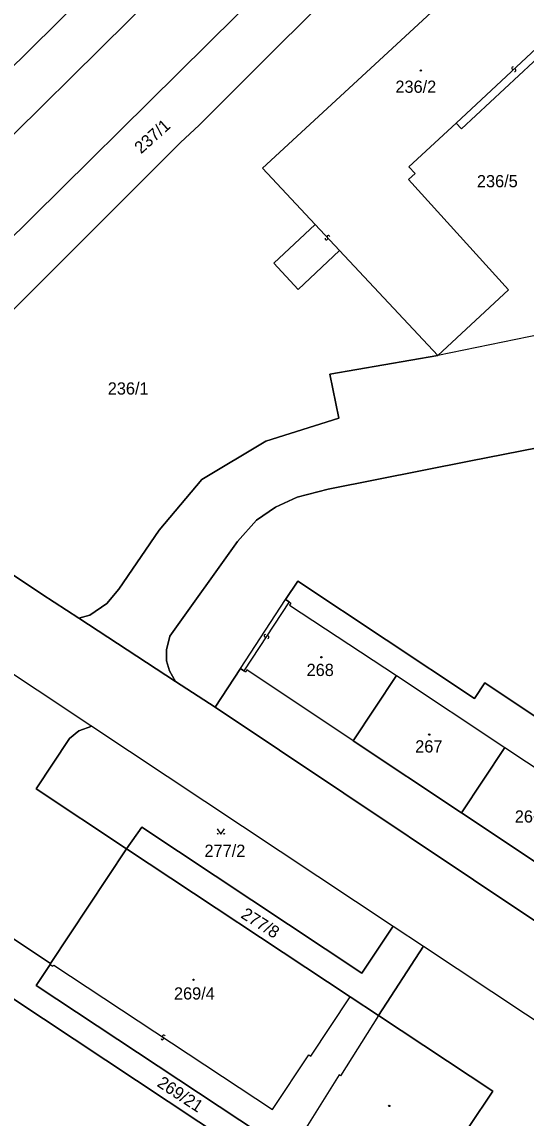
# Model space of a CAD drawing. Extents: x -598233 to -596890, y -1157848 to -1156431.
# Drawn here: x -597071.6 to -597001.4, y -1157143.3 to -1156990.7 of the extents above; entities that cross this region are included whole.
import ezdxf

# ---------------------------------------------------------------- set-up
doc = ezdxf.new("R2010")
doc.units = 0
for name, color, linetype in [('Level 1', 7, 'Continuous'), ('Level 13', 7, 'Continuous'), ('Level 3', 7, 'Continuous'), ('Level 4', 7, 'Continuous'), ('Level 5', 7, 'Continuous'), ('Level 57', 7, 'Continuous'), ('Level 60', 7, 'Continuous'), ('Vrstva 60', 7, 'Continuous')]:
    doc.layers.add(name, color=color, linetype=linetype)

msp = doc.modelspace()

# ---------------------------------------------------------------- linework, layer by layer
at = {"layer": 'Level 1'}
for points in [[(-597031.87, -1156956.4), (-597115.9, -1157039.29), (-597153.51, -1157088.92)], [(-597096.6, -1157054.52), (-597097.75, -1157051.05), (-597097.38, -1157046.23), (-597094.5, -1157041.87), (-597025.43, -1156973.6), (-597009.6, -1156956.63)], [(-597092.97, -1157050.83), (-597049.52, -1157007.45), (-597046.91, -1157005.02), (-597021.48, -1156979.61), (-597001.55, -1156958.44)], [(-597127.01, -1157063), (-597116.64, -1157050.56), (-597100.6, -1157033.78), (-597032.81, -1156966.81), (-597027.34, -1156960.98)], [(-597004.35, -1156979.83), (-597038.09, -1157011.03), (-597030.77, -1157018.85)], [(-597011.15, -1157004.74), (-597010.4, -1157005.55), (-596994.42, -1156990.68)], [(-597013.66, -1157037.13), (-597003.82, -1157027.96), (-597017.78, -1157012.61), (-597016.85, -1157011.75), (-597017.7, -1157010.84), (-597011.15, -1157004.74)], [(-597027.36, -1157022.5), (-597033.13, -1157027.9), (-597036.54, -1157024.25), (-597030.77, -1157018.85)], [(-597027.36, -1157022.5), (-597013.66, -1157037.13)], [(-596995.57, -1157033.4), (-597013.66, -1157037.13)], [(-597013.66, -1157037.13), (-597028.74, -1157039.7), (-597027.46, -1157045.82), (-597037.64, -1157049.05), (-597046.56, -1157054.39), (-597052.5, -1157061.43), (-597058.12, -1157069.66), (-597059.78, -1157071.65), (-597062.16, -1157073.25), (-597063.68, -1157073.69)], [(-596983.76, -1157046.8), (-597009.07, -1157051.79), (-597028.96, -1157055.74), (-597033.29, -1157056.85), (-597036.27, -1157058.22), (-597038.93, -1157060.02), (-597041.59, -1157062.99), (-597051.01, -1157076.19), (-597051.45, -1157078.1), (-597051.48, -1157079.62), (-597051.07, -1157081.04), (-597050.21, -1157082.49)], [(-597092.97, -1157050.83), (-597093.27, -1157052.27), (-597092.93, -1157053.79), (-597092.1, -1157054.86), (-597068.84, -1157070.32), (-597063.68, -1157073.69)], [(-597104.95, -1157062.99), (-597103.39, -1157062.6), (-597101.63, -1157062.74), (-597100.12, -1157063.33), (-597061.86, -1157088.7)], [(-597034.89, -1157071.1), (-597033.19, -1157068.51), (-597008.59, -1157084.87), (-597007.15, -1157082.71), (-596997.22, -1157089.31), (-596998.66, -1157091.47), (-596962.96, -1157115.21), (-596961.52, -1157113.04), (-596950.36, -1157120.46), (-596951.8, -1157122.63), (-596917.63, -1157145.35), (-596916.19, -1157143.18), (-596906.35, -1157149.73), (-596907.79, -1157151.89), (-596890.46, -1157163.41)], [(-597041.18, -1157080.71), (-597034.89, -1157071.1)], [(-597034.39, -1157071.43), (-597034.89, -1157071.1)], [(-597034.39, -1157071.43), (-597034.16, -1157071.58), (-597034.34, -1157071.86), (-597019.46, -1157081.69)], [(-597063.68, -1157073.69), (-597050.21, -1157082.49)], [(-597041.18, -1157080.71), (-597044.7, -1157086.09)], [(-597041.18, -1157080.71), (-597040.68, -1157081.04)], [(-597025.46, -1157090.76), (-597040.26, -1157080.9), (-597040.45, -1157081.19), (-597040.68, -1157081.04)], [(-597050.21, -1157082.49), (-597044.7, -1157086.09)], [(-597019.46, -1157081.69), (-597025.46, -1157090.76)], [(-597019.46, -1157081.69), (-597004.34, -1157091.69)], [(-597044.7, -1157086.09), (-596990.78, -1157122.09), (-596987.1, -1157124.46), (-596975.69, -1157132.12), (-596972.06, -1157134.49), (-596960.71, -1157142.07), (-596957.18, -1157144.4), (-596941.95, -1157154.54), (-596930.62, -1157161.99), (-596926.89, -1157164.35), (-596915.53, -1157172.01), (-596911.77, -1157174.3), (-596900.32, -1157182.05), (-596896.62, -1157184.34), (-596890.46, -1157188.48)], [(-597057.02, -1157105.79), (-597069.63, -1157097.45), (-597064.99, -1157090.43), (-597063.66, -1157089.37), (-597061.86, -1157088.7)], [(-597061.86, -1157088.7), (-597019.89, -1157116.55)], [(-597025.46, -1157090.76), (-597010.37, -1157100.8)], [(-597010.37, -1157100.8), (-597004.34, -1157091.69)], [(-597004.34, -1157091.69), (-596989.27, -1157101.66)], [(-597010.37, -1157100.8), (-596995.26, -1157110.86)], [(-597057.02, -1157105.79), (-597054.91, -1157102.8), (-597024.25, -1157123.1), (-597019.89, -1157116.55)], [(-597057.02, -1157105.79), (-597067.61, -1157121.79)], [(-597057.02, -1157105.79), (-597025.9, -1157126.39)], [(-597019.89, -1157116.55), (-597015.67, -1157119.34)], [(-597073.46, -1157117.86), (-597067.61, -1157121.79)], [(-597015.67, -1157119.34), (-597021.96, -1157129)], [(-597015.67, -1157119.34), (-596991.95, -1157135.08)], [(-597067.67, -1157121.89), (-597069.62, -1157124.83), (-597018.67, -1157158.53)], [(-597067.61, -1157121.79), (-597067.67, -1157121.89)], [(-597020.94, -1157161.09), (-597077.35, -1157123.74)], [(-597025.9, -1157126.39), (-597021.96, -1157129)], [(-597009.31, -1157144.49), (-597006, -1157139.54), (-597021.96, -1157129)]]:
    msp.add_lwpolyline(points, dxfattribs=at)
at = {"layer": 'Level 13'}
for centre, start, end in [((-597003.22, -1156997.11), 80.3076, 312.4056), ((-597002.98, -1156997.39), 260.0931, 132.6831), ((-597028.92, -1157020.56), 350.4257, 222.5237), ((-597029.2, -1157020.81), 170.2113, 42.8013), ((-597037.69, -1157076.13), 93.9525, 326.5425), ((-597037.39, -1157076.33), 274.1669, 146.2649), ((-597051.85, -1157131.91), 3.9264, 236.0244), ((-597052.05, -1157132.21), 183.712, 56.302)]:
    msp.add_arc(centre, 0.184, start, end, dxfattribs=at)
at = {"layer": 'Level 3'}
for points in [[(-597011.15, -1157004.74), (-596995.06, -1156989.77)], [(-597030.77, -1157018.85), (-597027.36, -1157022.5)], [(-597034.39, -1157071.43), (-597040.68, -1157081.04)], [(-597067.67, -1157121.89), (-597067.28, -1157122.15), (-597067.18, -1157122), (-597036.72, -1157142.12), (-597031.64, -1157134.49), (-597031.37, -1157134.66), (-597025.9, -1157126.39)], [(-597021.96, -1157129), (-597027.23, -1157137.41), (-597027.44, -1157137.28), (-597032.28, -1157145.09), (-597016.82, -1157155.32), (-597016.92, -1157155.47), (-597016.72, -1157155.61)]]:
    msp.add_lwpolyline(points, dxfattribs=at)
at = {"layer": 'Level 5'}
msp.add_lwpolyline([(-597044.39, -1157103), (-597043.89, -1157103.75), (-597043.39, -1157103)], dxfattribs=at)
for centre, radius in [((-597016.05, -1156997.44), 0.09), ((-597016.05, -1156997.44), 0.0521), ((-597029.9, -1157079.13), 0.09), ((-597029.9, -1157079.13), 0.0521), ((-597014.88, -1157089.89), 0.09), ((-597014.88, -1157089.89), 0.0521), ((-597044.34, -1157103.7), 0.05), ((-597043.44, -1157103.7), 0.05), ((-597047.71, -1157124.03), 0.09), ((-597047.71, -1157124.03), 0.0521), ((-597020.44, -1157141.6), 0.09), ((-597020.44, -1157141.6), 0.0521)]:
    msp.add_circle(centre, radius, dxfattribs=at)
at = {"layer": 'Level 60'}
for points in [[(-597032.81, -1156966.81), (-597100.6, -1157033.78), (-597116.64, -1157050.56), (-597127.01, -1157063), (-597153.51, -1157088.92), (-597115.9, -1157039.29), (-597031.87, -1156956.4), (-597027.34, -1156960.98)], [(-597049.52, -1157007.45), (-597092.97, -1157050.83), (-597096.6, -1157054.52), (-597097.75, -1157051.05), (-597097.38, -1157046.23), (-597094.5, -1157041.87), (-597025.43, -1156973.6), (-597009.6, -1156956.63), (-597001.55, -1156958.44), (-597021.48, -1156979.61), (-597046.91, -1157005.02)], [(-597038.09, -1157011.03), (-597004.35, -1156979.83), (-596995.06, -1156989.77), (-596994.82, -1156990.03), (-596994.93, -1156990.13), (-596994.42, -1156990.68), (-597010.4, -1157005.55), (-597011.15, -1157004.74), (-597017.7, -1157010.84), (-597016.85, -1157011.75), (-597017.78, -1157012.61), (-597003.82, -1157027.96), (-597013.66, -1157037.13), (-597027.36, -1157022.5), (-597033.13, -1157027.9), (-597036.54, -1157024.25), (-597030.77, -1157018.85)], [(-596982.05, -1157003.83), (-596983.96, -1157005.59), (-596988.54, -1157000.73), (-596989.95, -1157000.69), (-596997.88, -1157007.88), (-596994.74, -1157011.7), (-596994.53, -1157014.13), (-596996.08, -1157017.51), (-596998.54, -1157020.88), (-596999.67, -1157022.63), (-596999.57, -1157024.56), (-596998.05, -1157030.87), (-596997.13, -1157032.32), (-596995.57, -1157033.4), (-597013.66, -1157037.13), (-597003.82, -1157027.96), (-597017.78, -1157012.61), (-597016.85, -1157011.75), (-597017.7, -1157010.84), (-597011.15, -1157004.74), (-597010.4, -1157005.55), (-596994.42, -1156990.68), (-596983.81, -1157001.96)], [(-597034.39, -1157071.43), (-597034.16, -1157071.58), (-597034.34, -1157071.86), (-597019.46, -1157081.69), (-597025.46, -1157090.76), (-597040.26, -1157080.9), (-597040.45, -1157081.19), (-597040.68, -1157081.04), (-597041.18, -1157080.71), (-597034.89, -1157071.1)], [(-597019.46, -1157081.69), (-597004.34, -1157091.69), (-597010.37, -1157100.8), (-597025.46, -1157090.76)], [(-597069.63, -1157097.45), (-597064.99, -1157090.43), (-597063.66, -1157089.37), (-597061.86, -1157088.7), (-597019.89, -1157116.55), (-597024.25, -1157123.1), (-597054.91, -1157102.8), (-597057.02, -1157105.79)], [(-597004.34, -1157091.69), (-596989.27, -1157101.66), (-596995.26, -1157110.86), (-597010.37, -1157100.8)], [(-597057.02, -1157105.79), (-597054.91, -1157102.8), (-597024.25, -1157123.1), (-597019.89, -1157116.55), (-597015.67, -1157119.34), (-597021.96, -1157129), (-597025.9, -1157126.39)], [(-597067.61, -1157121.79), (-597057.02, -1157105.79), (-597025.9, -1157126.39), (-597021.96, -1157129), (-597006, -1157139.54), (-597009.31, -1157144.49), (-597016.72, -1157155.61), (-597018.67, -1157158.53), (-597069.62, -1157124.83), (-597067.67, -1157121.89)], [(-597020.55, -1157161.35), (-597020.94, -1157161.09), (-597077.35, -1157123.74), (-597073.46, -1157117.86), (-597067.61, -1157121.79), (-597067.67, -1157121.89), (-597069.62, -1157124.83), (-597018.67, -1157158.53), (-597018.75, -1157158.65)], [(-597021.96, -1157129), (-597015.67, -1157119.34), (-596991.95, -1157135.08), (-596990.6, -1157136.37), (-596989.53, -1157138.95), (-596989.3, -1157141.84), (-596989.8, -1157144.14), (-596990.72, -1157145.97), (-597001.23, -1157161.91), (-597005.3, -1157159.16), (-597005.49, -1157158.83), (-597005.43, -1157158.47), (-597004.89, -1157157.65), (-597004.54, -1157157.42), (-597004.21, -1157157.5), (-597000.86, -1157159.73), (-596996.46, -1157153.05), (-597009.31, -1157144.49), (-597006, -1157139.54)], [(-597087.21, -1157138.63), (-597077.35, -1157123.74), (-597020.94, -1157161.09), (-597024.53, -1157166.53), (-597027.58, -1157171.15), (-597031.35, -1157176.86), (-597031.58, -1157177.21), (-597039.25, -1157188.78), (-597045, -1157184.98), (-597050.5, -1157181.34), (-597056.01, -1157177.7), (-597061.52, -1157174.05), (-597067, -1157170.43), (-597072.52, -1157166.78), (-597078.03, -1157163.14), (-597083.52, -1157159.5), (-597089.3, -1157155.68), (-597081.39, -1157143.71), (-597080.84, -1157142.84)]]:
    msp.add_lwpolyline(points, close=True, dxfattribs=at)
for points in [[(-597031.87, -1156956.4), (-597115.9, -1157039.29)], [(-597152.02, -1157148.44), (-597150.99, -1157142.93), (-597150.33, -1157139.41), (-597149.86, -1157137.97), (-597147.51, -1157130.77), (-597142.83, -1157119.49), (-597131.25, -1157097.66), (-597122.98, -1157085.23), (-597104.95, -1157062.99), (-597103.39, -1157062.6), (-597101.63, -1157062.74), (-597100.12, -1157063.33), (-597061.86, -1157088.7), (-597063.66, -1157089.37), (-597064.99, -1157090.43), (-597069.63, -1157097.45), (-597057.02, -1157105.79), (-597067.61, -1157121.79), (-597073.46, -1157117.86), (-597076.39, -1157115.89), (-597083.21, -1157131.33), (-597085.55, -1157129.78), (-597090.32, -1157140.72), (-597083.12, -1157145.29)]]:
    msp.add_lwpolyline(points, dxfattribs=at)
at = {"layer": 'Vrstva 60'}
for points in [[(-596979.19, -1156896.14), (-596990.38, -1156914.69), (-596993.91, -1156920.24), (-597005.33, -1156936.23), (-597008.68, -1156940.44), (-597016.4, -1156949.33), (-597027.34, -1156960.98), (-597032.81, -1156966.81), (-597100.6, -1157033.78), (-597116.64, -1157050.56), (-597127.01, -1157063), (-597134.42, -1157071.89), (-597140.1, -1157080.14), (-597146.25, -1157089.06), (-597157.85, -1157111.38), (-597160.34, -1157117.25), (-597163.8, -1157126.06), (-597165.36, -1157130.43), (-597165.97, -1157132.28), (-597166.32, -1157133.32), (-597167.01, -1157136.05), (-597167.66, -1157139.03), (-597168.38, -1157143.3)], [(-597158.89, -1157147.09), (-597158.01, -1157142), (-597157.65, -1157140.33), (-597157.14, -1157137.99), (-597156.41, -1157135.5), (-597155.79, -1157133.38), (-597154.54, -1157129.78), (-597151.04, -1157120.89), (-597148.89, -1157115.85), (-597137.66, -1157094.13), (-597129.15, -1157081.51), (-597114.74, -1157063.4), (-597111.36, -1157061.32), (-597107.32, -1157059.84), (-597102.3, -1157060.3), (-597096.6, -1157054.52), (-597097.75, -1157051.05), (-597097.38, -1157046.23), (-597094.5, -1157041.87), (-597025.43, -1156973.6), (-597009.6, -1156956.63), (-596998.14, -1156943.1), (-596988.69, -1156930.77), (-596970.47, -1156900.93)], [(-597021.48, -1156979.61), (-597046.91, -1157005.02), (-597049.52, -1157007.45), (-597092.97, -1157050.83), (-597093.27, -1157052.27), (-597092.93, -1157053.79), (-597092.1, -1157054.86), (-597068.84, -1157070.32), (-597063.68, -1157073.69), (-597062.16, -1157073.25), (-597059.78, -1157071.65), (-597058.12, -1157069.66), (-597052.5, -1157061.43), (-597046.56, -1157054.39), (-597037.64, -1157049.05), (-597027.46, -1157045.82), (-597028.74, -1157039.7), (-597013.66, -1157037.13), (-597027.36, -1157022.5), (-597033.13, -1157027.9), (-597036.54, -1157024.25), (-597030.77, -1157018.85), (-597038.09, -1157011.03), (-597004.35, -1156979.83)], [(-596995.57, -1157033.4), (-597013.66, -1157037.13), (-597028.74, -1157039.7), (-597027.46, -1157045.82), (-597037.64, -1157049.05), (-597046.56, -1157054.39), (-597052.5, -1157061.43), (-597058.12, -1157069.66), (-597059.78, -1157071.65), (-597062.16, -1157073.25), (-597063.68, -1157073.69), (-597050.21, -1157082.49), (-597051.07, -1157081.04), (-597051.48, -1157079.62), (-597051.45, -1157078.1), (-597051.01, -1157076.19), (-597041.59, -1157062.99), (-597038.93, -1157060.02), (-597036.27, -1157058.22), (-597033.29, -1157056.85), (-597028.96, -1157055.74), (-597009.07, -1157051.79), (-596983.76, -1157046.8)], [(-596983.76, -1157046.8), (-597009.07, -1157051.79), (-597028.96, -1157055.74), (-597033.29, -1157056.85), (-597036.27, -1157058.22), (-597038.93, -1157060.02), (-597041.59, -1157062.99), (-597051.01, -1157076.19), (-597051.45, -1157078.1), (-597051.48, -1157079.62), (-597051.07, -1157081.04), (-597050.21, -1157082.49), (-597044.7, -1157086.09), (-597041.18, -1157080.71), (-597034.89, -1157071.1), (-597033.19, -1157068.51), (-597008.59, -1157084.87), (-597007.15, -1157082.71), (-596997.22, -1157089.31)], [(-596990.78, -1157122.09), (-597044.7, -1157086.09), (-597050.21, -1157082.49), (-597063.68, -1157073.69), (-597068.84, -1157070.32), (-597092.1, -1157054.86), (-597092.93, -1157053.79), (-597093.27, -1157052.27), (-597092.97, -1157050.83), (-597096.6, -1157054.52), (-597102.3, -1157060.3), (-597104.95, -1157062.99), (-597103.39, -1157062.6), (-597101.63, -1157062.74), (-597100.12, -1157063.33), (-597061.86, -1157088.7), (-597019.89, -1157116.55), (-597015.67, -1157119.34), (-596991.95, -1157135.08)], [(-596997.22, -1157089.31), (-597007.15, -1157082.71), (-597008.59, -1157084.87), (-597033.19, -1157068.51), (-597034.89, -1157071.1), (-597034.39, -1157071.43), (-597034.16, -1157071.58), (-597034.34, -1157071.86), (-597019.46, -1157081.69), (-597004.34, -1157091.69), (-596989.27, -1157101.66)], [(-596935.01, -1157150.69), (-596950.08, -1157140.73), (-596965.2, -1157130.73), (-596980.19, -1157120.82), (-596995.26, -1157110.86), (-597010.37, -1157100.8), (-597025.46, -1157090.76), (-597040.26, -1157080.9), (-597040.45, -1157081.19), (-597040.68, -1157081.04), (-597041.18, -1157080.71), (-597044.7, -1157086.09), (-596990.78, -1157122.09), (-596987.1, -1157124.46), (-596975.69, -1157132.12), (-596972.06, -1157134.49), (-596960.71, -1157142.07), (-596957.18, -1157144.4)]]:
    msp.add_lwpolyline(points, dxfattribs=at)

# ---------------------------------------------------------------- texts
at = {"layer": 'Level 4'}
for s, p in [('236/2', (-597019.59, -1157000.53)), ('236/5', (-597008.24, -1157013.68)), ('268', (-597031.96, -1157081.74)), ('267', (-597016.83, -1157092.39)), ('266/1', (-597002.96, -1157102.15)), ('277/2', (-597046.18, -1157106.92)), ('269/4', (-597050.43, -1157126.79))]:
    msp.add_text(s, height=1.7, dxfattribs=at).set_placement(p)
for s, rotation, p in [('237/1', 41.8707, (-597055.01, -1157009.11)), ('277/8', 327.6, (-597041.24, -1157115.31)), ('269/21', 326.7, (-597052.91, -1157138.77))]:
    msp.add_text(s, height=1.7, rotation=rotation, dxfattribs=at).set_placement(p)
at = {"layer": 'Level 57'}
msp.add_text('236/1', height=1.7, dxfattribs=at).set_placement((-597059.65, -1157042.55))

doc.saveas('drawing.dxf')
